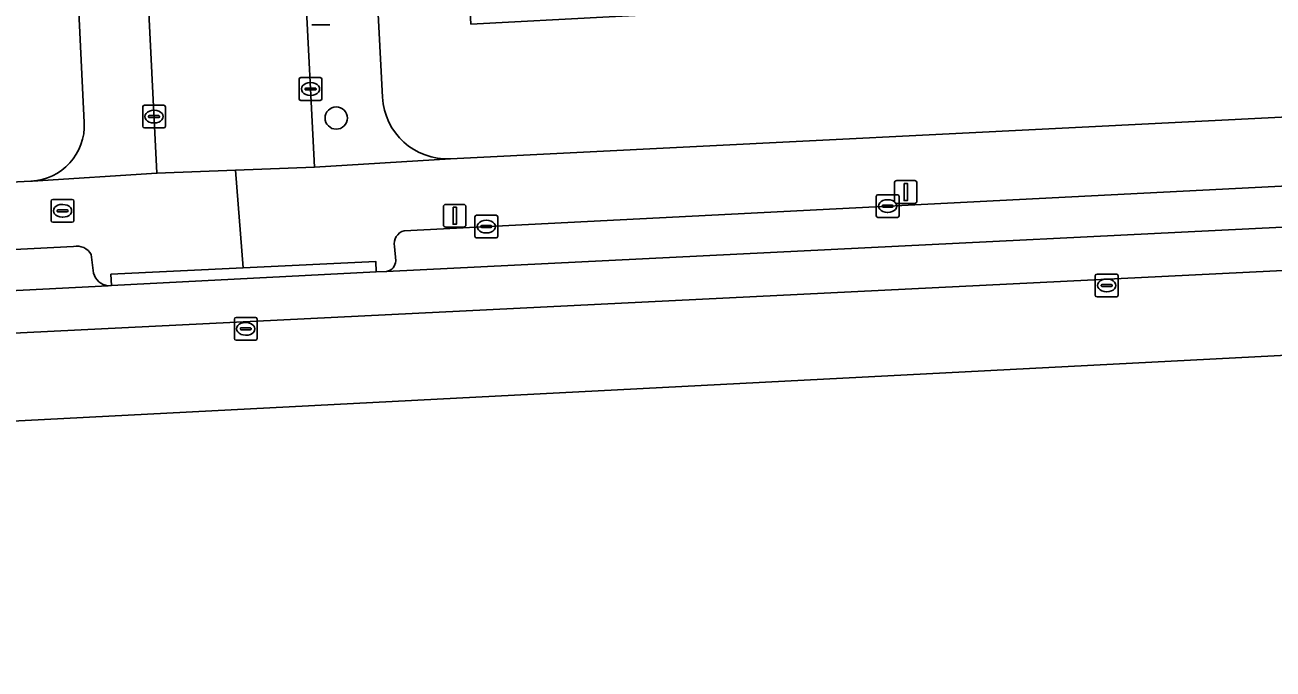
# Model space of a CAD drawing. Extents: x 160554 to 161248, y 385329 to 386506.
# Drawn here: x 161069.9 to 161124.8, y 385329.8 to 385358.2 of the extents above; entities that cross this region are included whole.
import ezdxf

# ---------------------------------------------------------------- set-up
doc = ezdxf.new("R2010")
doc.units = 0
for name, color, linetype in [('IMGEO_Boom', 7, 'Continuous'), ('IMGEO_Brandkraan', 7, 'Continuous'), ('IMGEO_Erf', 7, 'Continuous'), ('IMGEO_Fietspad_gesloten', 7, 'Continuous'), ('IMGEO_Kolk', 7, 'Continuous'), ('IMGEO_Lichtmast', 7, 'Continuous'), ('IMGEO_Parkeervlak_open', 7, 'Continuous'), ('IMGEO_Rijbaan_lokaal_gesloten', 7, 'Continuous'), ('IMGEO_Rijbaan_lokaal_open', 7, 'Continuous'), ('IMGEO_Rioolput', 7, 'Continuous'), ('IMGEO_Voetpad_open', 7, 'Continuous')]:
    doc.layers.add(name, color=color, linetype=linetype)

msp = doc.modelspace()

# ---------------------------------------------------------------- linework, layer by layer
at = {"layer": 'IMGEO_Boom'}
msp.add_circle((161083.614, 385354.058), 0.489, dxfattribs=at)
at = {"layer": 'IMGEO_Brandkraan'}
for p, q in [((161071.083, 385349.557), (161071.083, 385350.409)), ((161071.158, 385350.483), (161072.01, 385350.483)), ((161071.342, 385349.977), (161071.342, 385349.989)), ((161071.385, 385350.026), (161071.783, 385350.026)), ((161071.571, 385350.263), (161071.596, 385350.263)), ((161071.826, 385349.989), (161071.826, 385349.977)), ((161072.084, 385350.409), (161072.084, 385349.557)), ((161072.01, 385349.483), (161071.158, 385349.483)), ((161071.78, 385349.94), (161071.382, 385349.94)), ((161071.594, 385349.703), (161071.569, 385349.703))]:
    msp.add_line(p, q, dxfattribs=at)
for points in [[(161071.083, 385349.557), (161071.083, 385350.409)], [(161071.158, 385350.483), (161072.01, 385350.483)], [(161072.084, 385350.409), (161072.084, 385349.557)], [(161072.01, 385349.483), (161071.158, 385349.483)]]:
    msp.add_lwpolyline(points, dxfattribs=at)
for centre, radius, start, end in [((161071.16, 385350.407), 0.0765, 91.552, 178.448), ((161071.16, 385350.407), 0.0765, 91.552, 178.448), ((161071.382, 385349.986), 0.0403, 85.8775, 175.7526), ((161071.379, 385349.976), 0.0366, 178.938, 274.7102), ((161071.783, 385349.983), 0.043, 264.8664, 352.4533), ((161071.787, 385349.988), 0.0386, 1.7309, 96.639), ((161072.008, 385350.407), 0.0765, 1.552, 88.448), ((161072.008, 385350.407), 0.0765, 1.552, 88.448), ((161071.16, 385349.559), 0.0765, 181.552, 268.448), ((161071.16, 385349.559), 0.0765, 181.552, 268.448), ((161072.008, 385349.559), 0.0765, 271.552, 358.448), ((161072.008, 385349.559), 0.0765, 271.552, 358.448)]:
    msp.add_arc(centre, radius, start, end, dxfattribs=at)
for centre, major_axis, ratio, start_param, end_param in [((161071.57, 385349.983), (-0.387, 0.002), 0.722429, 4.712389, 7.853982), ((161071.595, 385349.983), (-0.39, 0.002), 0.717154, 1.570796, 4.712389)]:
    msp.add_ellipse(centre, major_axis=major_axis, ratio=ratio, start_param=start_param, end_param=end_param, dxfattribs=at)
at = {"layer": 'IMGEO_Erf'}
for points in [[(161124.658, 385380.293), (161119.997, 385380.044), (161119.823, 385382.622), (161117.315, 385382.486), (161117.422, 385380.403), (161112.484, 385380.112), (161107.909, 385379.842), (161107.814, 385382), (161105.396, 385381.876), (161105.531, 385379.108), (161100.654, 385378.847), (161095.968, 385378.649), (161095.804, 385381.278), (161094.452, 385381.214), (161094.685, 385374.006), (161092.875, 385373.948), (161092.771, 385377.16), (161088.516, 385377.022), (161088.467, 385378.553), (161088.387, 385381.017), (161084.306, 385380.847), (161085.646, 385354.978)], [(161071.268, 385380.026), (161071.234, 385380.712), (161049.014, 385379.232), (161049.037, 385378.813), (161049.294, 385374.124), (161046.467, 385373.975), (161046.673, 385369.959), (161049.514, 385370.11), (161049.765, 385365.531), (161050.041, 385360.489), (161047.165, 385360.352), (161047.214, 385359.396), (161050.272, 385359.538), (161050.557, 385353.425), (161047.498, 385353.283), (161047.643, 385350.154), (161070.196, 385351.283)], [(161088.643, 385352.265), (161126.04, 385354.145), (161125.647, 385360.086), (161119.571, 385359.767), (161113.579, 385359.452), (161107.588, 385359.137), (161101.596, 385358.822), (161095.604, 385358.507), (161089.531, 385358.188), (161089.093, 385366.516), (161095.167, 385366.835), (161101.159, 385367.15), (161107.151, 385367.465), (161113.142, 385367.78), (161119.134, 385368.095), (161125.21, 385368.414), (161124.658, 385380.293)], [(161072.541, 385353.866), (161071.268, 385380.026)]]:
    msp.add_lwpolyline(points, dxfattribs=at)
for centre, radius, start, end in [((161088.51, 385355.13), 2.868, 183.0396, 272.6552), ((161070.076, 385353.748), 2.468, 272.7902, 2.7398)]:
    msp.add_arc(centre, radius, start, end, dxfattribs=at)
at = {"layer": 'IMGEO_Fietspad_gesloten'}
for points in [[(161034.402, 385342.87), (161141.871, 385348.183), (161157.592, 385349.093), (161171.027, 385350.994), (161177.568, 385352.385), (161179.212, 385352.808), (161180.377, 385353.157), (161180.727, 385353.226), (161181.887, 385353.533)], [(161167.894, 385353.254), (161167.924, 385353.004), (161151.021, 385350.7), (161150.976, 385350.908), (161145.316, 385350.247), (161143.272, 385350.151), (161085.829, 385347.319), (161085.366, 385347.295), (161073.732, 385346.7), (161073.593, 385346.692), (161010.368, 385343.456)]]:
    msp.add_lwpolyline(points, dxfattribs=at)
at = {"layer": 'IMGEO_Kolk'}
for p, q in [((161081.984, 385354.911), (161081.984, 385355.763)), ((161082.059, 385355.837), (161082.911, 385355.837)), ((161082.472, 385355.617), (161082.497, 385355.617)), ((161082.985, 385355.763), (161082.985, 385354.911)), ((161082.243, 385355.331), (161082.243, 385355.343)), ((161082.681, 385355.294), (161082.283, 385355.294)), ((161082.286, 385355.38), (161082.684, 385355.38)), ((161082.495, 385355.057), (161082.47, 385355.057)), ((161082.727, 385355.343), (161082.727, 385355.331)), ((161075.107, 385353.698), (161075.107, 385354.55)), ((161075.182, 385354.624), (161076.034, 385354.624)), ((161075.595, 385354.404), (161075.62, 385354.404)), ((161076.108, 385354.55), (161076.108, 385353.698)), ((161082.911, 385354.837), (161082.059, 385354.837)), ((161075.366, 385354.118), (161075.366, 385354.13)), ((161075.804, 385354.081), (161075.406, 385354.081)), ((161075.409, 385354.167), (161075.807, 385354.167)), ((161075.618, 385353.844), (161075.593, 385353.844)), ((161075.85, 385354.13), (161075.85, 385354.118)), ((161076.034, 385353.624), (161075.182, 385353.624)), ((161107.351, 385349.763), (161107.351, 385350.615)), ((161107.426, 385350.689), (161108.278, 385350.689)), ((161108.352, 385350.615), (161108.352, 385349.763)), ((161107.61, 385350.183), (161107.61, 385350.195)), ((161108.048, 385350.146), (161107.65, 385350.146)), ((161107.653, 385350.232), (161108.051, 385350.232)), ((161107.839, 385350.469), (161107.864, 385350.469)), ((161108.094, 385350.195), (161108.094, 385350.183)), ((161089.711, 385348.865), (161089.711, 385349.717)), ((161089.786, 385349.791), (161090.638, 385349.791)), ((161090.199, 385349.571), (161090.224, 385349.571)), ((161090.712, 385349.717), (161090.712, 385348.865)), ((161108.278, 385349.689), (161107.426, 385349.689)), ((161107.862, 385349.909), (161107.837, 385349.909)), ((161089.97, 385349.285), (161089.97, 385349.297)), ((161090.408, 385349.248), (161090.01, 385349.248)), ((161090.013, 385349.334), (161090.411, 385349.334)), ((161090.222, 385349.011), (161090.197, 385349.011)), ((161090.454, 385349.297), (161090.454, 385349.285)), ((161090.638, 385348.791), (161089.786, 385348.791))]:
    msp.add_line(p, q, dxfattribs=at)
for points in [[(161081.984, 385354.911), (161081.984, 385355.763)], [(161082.059, 385355.837), (161082.911, 385355.837)], [(161082.985, 385355.763), (161082.985, 385354.911)], [(161075.107, 385353.698), (161075.107, 385354.55)], [(161075.182, 385354.624), (161076.034, 385354.624)], [(161076.108, 385354.55), (161076.108, 385353.698)], [(161082.911, 385354.837), (161082.059, 385354.837)], [(161076.034, 385353.624), (161075.182, 385353.624)], [(161107.351, 385349.763), (161107.351, 385350.615)], [(161107.426, 385350.689), (161108.278, 385350.689)], [(161108.352, 385350.615), (161108.352, 385349.763)], [(161089.711, 385348.865), (161089.711, 385349.717)], [(161089.786, 385349.791), (161090.638, 385349.791)], [(161090.712, 385349.717), (161090.712, 385348.865)], [(161108.278, 385349.689), (161107.426, 385349.689)], [(161090.638, 385348.791), (161089.786, 385348.791)]]:
    msp.add_lwpolyline(points, dxfattribs=at)
for centre, radius, start, end in [((161082.061, 385355.761), 0.0765, 91.552, 178.448), ((161082.061, 385355.761), 0.0765, 91.552, 178.448), ((161082.909, 385355.761), 0.0765, 1.552, 88.448), ((161082.909, 385355.761), 0.0765, 1.552, 88.448), ((161082.061, 385354.913), 0.0765, 181.552, 268.448), ((161082.061, 385354.913), 0.0765, 181.552, 268.448), ((161082.283, 385355.34), 0.0403, 85.8775, 175.7526), ((161082.28, 385355.33), 0.0366, 178.938, 274.7102), ((161082.684, 385355.337), 0.043, 264.8664, 352.4533), ((161082.688, 385355.342), 0.0386, 1.7309, 96.639), ((161082.909, 385354.913), 0.0765, 271.552, 358.448), ((161082.909, 385354.913), 0.0765, 271.552, 358.448), ((161075.184, 385354.548), 0.0765, 91.552, 178.448), ((161075.184, 385354.548), 0.0765, 91.552, 178.448), ((161076.032, 385354.548), 0.0765, 1.552, 88.448), ((161076.032, 385354.548), 0.0765, 1.552, 88.448), ((161075.406, 385354.127), 0.0403, 85.8775, 175.7526), ((161075.403, 385354.117), 0.0366, 178.938, 274.7102), ((161075.807, 385354.124), 0.043, 264.8664, 352.4533), ((161075.811, 385354.129), 0.0386, 1.7309, 96.639), ((161075.184, 385353.7), 0.0765, 181.552, 268.448), ((161075.184, 385353.7), 0.0765, 181.552, 268.448), ((161076.032, 385353.7), 0.0765, 271.552, 358.448), ((161076.032, 385353.7), 0.0765, 271.552, 358.448), ((161107.428, 385350.613), 0.0765, 91.552, 178.448), ((161107.428, 385350.613), 0.0765, 91.552, 178.448), ((161108.276, 385350.613), 0.0765, 1.552, 88.448), ((161108.276, 385350.613), 0.0765, 1.552, 88.448), ((161107.65, 385350.192), 0.0403, 85.8775, 175.7526), ((161107.647, 385350.182), 0.0366, 178.938, 274.7102), ((161108.051, 385350.189), 0.043, 264.8664, 352.4533), ((161108.055, 385350.194), 0.0386, 1.7309, 96.639), ((161089.788, 385349.715), 0.0765, 91.552, 178.448), ((161089.788, 385349.715), 0.0765, 91.552, 178.448), ((161090.636, 385349.715), 0.0765, 1.552, 88.448), ((161090.636, 385349.715), 0.0765, 1.552, 88.448), ((161107.428, 385349.765), 0.0765, 181.552, 268.448), ((161107.428, 385349.765), 0.0765, 181.552, 268.448), ((161108.276, 385349.765), 0.0765, 271.552, 358.448), ((161108.276, 385349.765), 0.0765, 271.552, 358.448), ((161090.01, 385349.294), 0.0403, 85.8775, 175.7526), ((161090.007, 385349.284), 0.0366, 178.938, 274.7102), ((161090.411, 385349.291), 0.043, 264.8664, 352.4533), ((161090.415, 385349.296), 0.0386, 1.7309, 96.639), ((161089.788, 385348.867), 0.0765, 181.552, 268.448), ((161089.788, 385348.867), 0.0765, 181.552, 268.448), ((161090.636, 385348.867), 0.0765, 271.552, 358.448), ((161090.636, 385348.867), 0.0765, 271.552, 358.448)]:
    msp.add_arc(centre, radius, start, end, dxfattribs=at)
for centre, major_axis, ratio, start_param, end_param in [((161082.471, 385355.337), (-0.387, 0.002), 0.722429, 4.712389, 7.853982), ((161082.496, 385355.337), (-0.39, 0.002), 0.717154, 1.570796, 4.712389), ((161075.594, 385354.124), (-0.387, 0.002), 0.722429, 4.712389, 7.853982), ((161075.619, 385354.124), (-0.39, 0.002), 0.717154, 1.570796, 4.712389), ((161107.838, 385350.189), (-0.387, 0.002), 0.722429, 4.712389, 7.853982), ((161107.863, 385350.189), (-0.39, 0.002), 0.717154, 1.570796, 4.712389), ((161090.198, 385349.291), (-0.387, 0.002), 0.722429, 4.712389, 7.853982), ((161090.223, 385349.291), (-0.39, 0.002), 0.717154, 1.570796, 4.712389)]:
    msp.add_ellipse(centre, major_axis=major_axis, ratio=ratio, start_param=start_param, end_param=end_param, dxfattribs=at)
at = {"layer": 'IMGEO_Lichtmast'}
for p, q in [((161083.334, 385358.15), (161082.544, 385358.15)), ((161082.544, 385358.15), (161083.334, 385358.15)), ((161108.151, 385350.409), (161108.151, 385351.209)), ((161108.151, 385351.209), (161108.151, 385350.409)), ((161108.251, 385351.309), (161109.041, 385351.309)), ((161109.041, 385351.309), (161108.251, 385351.309)), ((161109.141, 385351.209), (161109.141, 385350.409)), ((161109.141, 385350.409), (161109.141, 385351.209)), ((161088.328, 385349.367), (161088.328, 385350.167)), ((161088.328, 385350.167), (161088.328, 385349.367)), ((161088.428, 385350.267), (161089.218, 385350.267)), ((161089.218, 385350.267), (161088.428, 385350.267)), ((161089.318, 385350.167), (161089.318, 385349.367)), ((161089.318, 385349.367), (161089.318, 385350.167)), ((161109.041, 385350.309), (161108.251, 385350.309)), ((161108.251, 385350.309), (161109.041, 385350.309)), ((161089.218, 385349.267), (161088.428, 385349.267)), ((161088.428, 385349.267), (161089.218, 385349.267))]:
    msp.add_line(p, q, dxfattribs=at)
for points in [[(161108.571, 385351.184), (161108.721, 385351.184), (161108.721, 385350.434), (161108.571, 385350.434), (161108.571, 385351.184)], [(161088.748, 385350.142), (161088.898, 385350.142), (161088.898, 385349.392), (161088.748, 385349.392), (161088.748, 385350.142)]]:
    msp.add_lwpolyline(points, dxfattribs=at)
for centre, start, end in [((161108.251, 385351.209), 90, 180), ((161108.251, 385351.209), 90, 180), ((161109.041, 385351.209), 0, 90), ((161109.041, 385351.209), 360, 90), ((161088.428, 385350.167), 90, 180), ((161088.428, 385350.167), 90, 180), ((161089.218, 385350.167), 0, 90), ((161089.218, 385350.167), 360, 90), ((161108.251, 385350.409), 180, 270), ((161108.251, 385350.409), 180, 270), ((161109.041, 385350.409), 270, 0), ((161109.041, 385350.409), 270, 0), ((161088.428, 385349.367), 180, 270), ((161088.428, 385349.367), 180, 270), ((161089.218, 385349.367), 270, 0), ((161089.218, 385349.367), 270, 0)]:
    msp.add_arc(centre, 0.1, start, end, dxfattribs=at)
at = {"layer": 'IMGEO_Parkeervlak_open'}
for points in [[(161139.434, 385351.795), (161130.922, 385351.362), (161127.164, 385351.171), (161086.601, 385349.107)], [(161085.829, 385347.319), (161143.272, 385350.151)], [(161072.067, 385348.42), (161050.979, 385347.344), (161047.397, 385347.161), (161011.529, 385345.331)], [(161086.173, 385348.419), (161086.227, 385347.785)], [(161072.951, 385347.246), (161072.846, 385348.058)], [(161010.368, 385343.456), (161073.593, 385346.692)]]:
    msp.add_lwpolyline(points, dxfattribs=at)
for centre, radius, start, end in [((161086.758, 385348.532), 0.596, 105.258, 190.971), ((161072.211, 385347.71), 0.724, 28.6901, 101.4615), ((161085.747, 385347.792), 0.48, 279.7948, 359.2055), ((161073.649, 385347.406), 0.716, 192.9194, 265.4969)]:
    msp.add_arc(centre, radius, start, end, dxfattribs=at)
at = {"layer": 'IMGEO_Rijbaan_lokaal_gesloten'}
for points in [[(160858.736, 385329.845), (160946.542, 385334.387), (161159.084, 385345.381), (161164.38, 385345.655), (161210, 385350.626), (161209.307, 385356.836), (161206.201, 385354.636)], [(161179.212, 385352.808), (161177.568, 385352.385), (161171.027, 385350.994), (161157.592, 385349.093), (161141.871, 385348.183), (161034.402, 385342.87), (160939.068, 385337.926), (160868.279, 385334.438), (160858.352, 385334.048), (160858.736, 385329.845)]]:
    msp.add_lwpolyline(points, dxfattribs=at)
at = {"layer": 'IMGEO_Rijbaan_lokaal_open'}
msp.add_lwpolyline([(161073.074, 385404.868), (161074.048, 385385.347), (161074.233, 385381.632), (161075.73, 385351.633), (161079.191, 385351.765), (161082.652, 385351.896), (161081.378, 385376.871), (161081.199, 385380.394), (161078.071, 385441.733)], dxfattribs=at)
at = {"layer": 'IMGEO_Rioolput'}
for p, q in [((161116.979, 385346.276), (161116.979, 385347.128)), ((161117.054, 385347.202), (161117.906, 385347.202)), ((161117.238, 385346.696), (161117.238, 385346.708)), ((161117.281, 385346.745), (161117.679, 385346.745)), ((161117.467, 385346.982), (161117.492, 385346.982)), ((161117.722, 385346.708), (161117.722, 385346.696)), ((161117.98, 385347.128), (161117.98, 385346.276)), ((161117.906, 385346.202), (161117.054, 385346.202)), ((161117.676, 385346.659), (161117.278, 385346.659)), ((161117.49, 385346.422), (161117.465, 385346.422)), ((161079.137, 385344.369), (161079.137, 385345.221)), ((161079.212, 385345.295), (161080.064, 385345.295)), ((161079.625, 385345.075), (161079.65, 385345.075)), ((161080.138, 385345.221), (161080.138, 385344.369)), ((161079.396, 385344.789), (161079.396, 385344.801)), ((161079.834, 385344.752), (161079.436, 385344.752)), ((161079.439, 385344.838), (161079.837, 385344.838)), ((161079.648, 385344.515), (161079.623, 385344.515)), ((161079.88, 385344.801), (161079.88, 385344.789)), ((161080.064, 385344.295), (161079.212, 385344.295))]:
    msp.add_line(p, q, dxfattribs=at)
for points in [[(161116.979, 385346.276), (161116.979, 385347.128)], [(161117.054, 385347.202), (161117.906, 385347.202)], [(161117.98, 385347.128), (161117.98, 385346.276)], [(161117.906, 385346.202), (161117.054, 385346.202)], [(161079.137, 385344.369), (161079.137, 385345.221)], [(161079.212, 385345.295), (161080.064, 385345.295)], [(161080.138, 385345.221), (161080.138, 385344.369)], [(161080.064, 385344.295), (161079.212, 385344.295)]]:
    msp.add_lwpolyline(points, dxfattribs=at)
for centre, radius, start, end in [((161117.056, 385347.126), 0.0765, 91.552, 178.448), ((161117.056, 385347.126), 0.0765, 91.552, 178.448), ((161117.278, 385346.705), 0.0403, 85.8775, 175.7526), ((161117.275, 385346.695), 0.0366, 178.938, 274.7102), ((161117.679, 385346.702), 0.043, 264.8664, 352.4533), ((161117.683, 385346.707), 0.0386, 1.7309, 96.639), ((161117.904, 385347.126), 0.0765, 1.552, 88.448), ((161117.904, 385347.126), 0.0765, 1.552, 88.448), ((161117.056, 385346.278), 0.0765, 181.552, 268.448), ((161117.056, 385346.278), 0.0765, 181.552, 268.448), ((161117.904, 385346.278), 0.0765, 271.552, 358.448), ((161117.904, 385346.278), 0.0765, 271.552, 358.448), ((161079.214, 385345.219), 0.0765, 91.552, 178.448), ((161079.214, 385345.219), 0.0765, 91.552, 178.448), ((161080.062, 385345.219), 0.0765, 1.552, 88.448), ((161080.062, 385345.219), 0.0765, 1.552, 88.448), ((161079.436, 385344.798), 0.0403, 85.8775, 175.7526), ((161079.433, 385344.788), 0.0366, 178.938, 274.7102), ((161079.837, 385344.795), 0.043, 264.8664, 352.4533), ((161079.841, 385344.8), 0.0386, 1.7309, 96.639), ((161079.214, 385344.371), 0.0765, 181.552, 268.448), ((161079.214, 385344.371), 0.0765, 181.552, 268.448), ((161080.062, 385344.371), 0.0765, 271.552, 358.448), ((161080.062, 385344.371), 0.0765, 271.552, 358.448)]:
    msp.add_arc(centre, radius, start, end, dxfattribs=at)
for centre, major_axis, ratio, start_param, end_param in [((161117.466, 385346.702), (-0.387, 0.002), 0.722429, 4.712389, 7.853982), ((161117.491, 385346.702), (-0.39, 0.002), 0.717154, 1.570796, 4.712389), ((161079.624, 385344.795), (-0.387, 0.002), 0.722429, 4.712389, 7.853982), ((161079.649, 385344.795), (-0.39, 0.002), 0.717154, 1.570796, 4.712389)]:
    msp.add_ellipse(centre, major_axis=major_axis, ratio=ratio, start_param=start_param, end_param=end_param, dxfattribs=at)
at = {"layer": 'IMGEO_Voetpad_open'}
for points in [[(161079.665, 385472.955), (161076.464, 385472.863), (161077.486, 385453.727), (161078.071, 385441.733), (161081.199, 385380.394), (161081.698, 385380.419), (161081.877, 385376.896), (161081.378, 385376.871), (161082.652, 385351.896), (161088.643, 385352.265)], [(161085.646, 385354.978), (161084.306, 385380.847), (161084.234, 385382.221), (161083.007, 385405.911), (161082.979, 385406.078), (161082.567, 385415.166), (161082.569, 385415.205), (161079.665, 385472.955)], [(161069.996, 385406.154), (161071.052, 385384.463), (161071.173, 385381.973), (161071.191, 385381.596), (161071.234, 385380.712), (161071.268, 385380.026), (161072.541, 385353.866)], [(161070.196, 385351.283), (161070.271, 385351.282), (161075.73, 385351.633), (161074.233, 385381.632), (161073.772, 385381.612), (161073.581, 385385.327), (161074.048, 385385.347), (161073.074, 385404.868)], [(161147.502, 385355.224), (161131.882, 385354.439), (161127.536, 385354.22), (161126.04, 385354.145), (161088.643, 385352.265), (161082.652, 385351.896), (161079.191, 385351.765), (161079.53, 385347.478), (161085.348, 385347.761), (161085.366, 385347.295), (161085.829, 385347.319)], [(161073.593, 385346.692), (161073.732, 385346.7), (161073.712, 385347.194), (161079.53, 385347.478), (161079.191, 385351.765), (161075.73, 385351.633), (161070.271, 385351.282), (161070.196, 385351.283), (161047.643, 385350.154)], [(161086.601, 385349.107), (161127.164, 385351.171), (161127.143, 385351.67), (161130.901, 385351.861), (161130.922, 385351.362), (161139.434, 385351.795)], [(161011.529, 385345.331), (161047.397, 385347.161), (161047.375, 385347.66), (161050.957, 385347.843), (161050.979, 385347.344), (161072.067, 385348.42)], [(161086.227, 385347.785), (161086.173, 385348.419)], [(161072.846, 385348.058), (161072.951, 385347.246)]]:
    msp.add_lwpolyline(points, dxfattribs=at)
msp.add_lwpolyline([(161073.732, 385346.7), (161085.366, 385347.295), (161085.348, 385347.761), (161079.53, 385347.478), (161073.712, 385347.194)], close=True, dxfattribs=at)
for centre, radius, start, end in [((161088.51, 385355.13), 2.868, 183.0396, 272.6552), ((161070.076, 385353.748), 2.468, 272.7902, 2.7398), ((161086.758, 385348.532), 0.596, 105.258, 190.971), ((161072.211, 385347.71), 0.724, 28.6901, 101.4615), ((161085.747, 385347.792), 0.48, 279.7948, 359.2055), ((161073.649, 385347.406), 0.716, 192.9194, 265.4969)]:
    msp.add_arc(centre, radius, start, end, dxfattribs=at)

doc.saveas('drawing.dxf')
